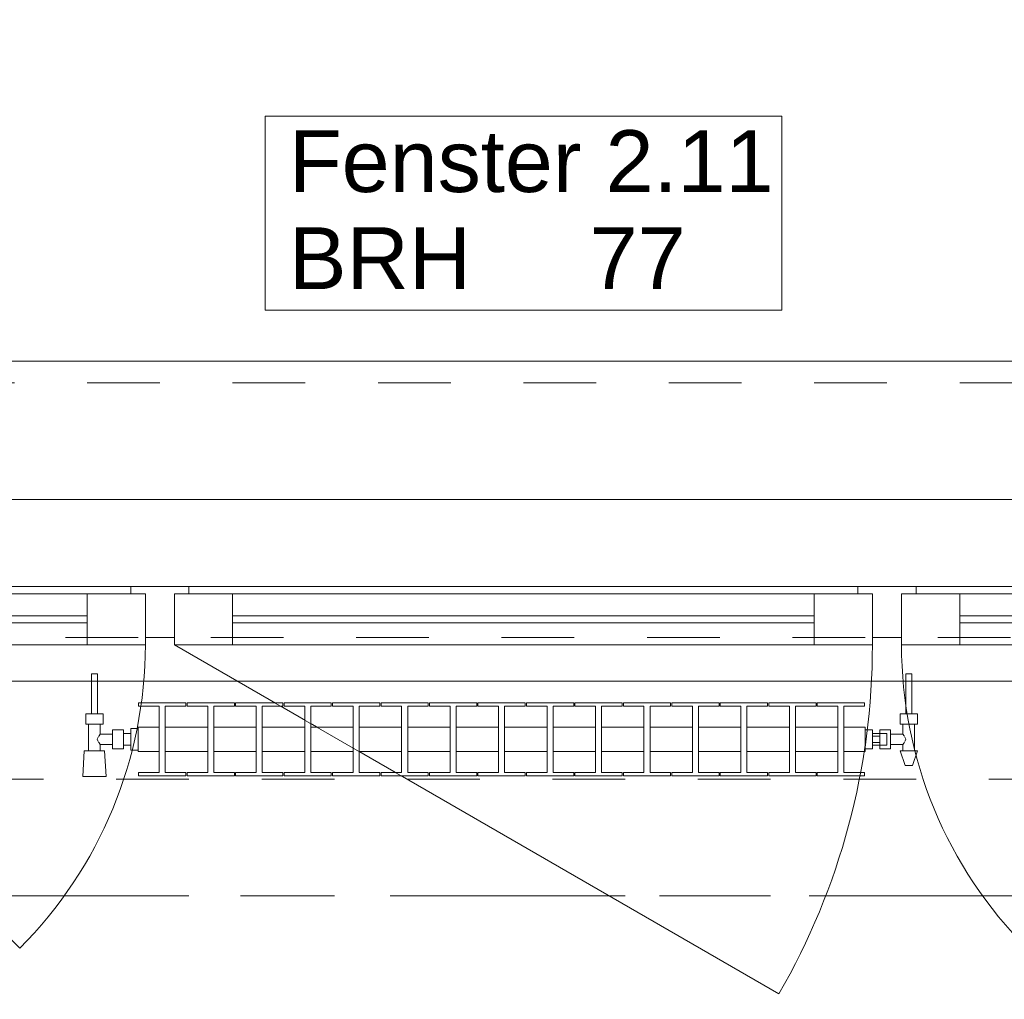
# Model space of a CAD drawing. Header units: metres. Extents: x -4 to 100, y -11 to 17.
# Tile 360 of 656: x 23.25 to 24.6, y 13.01 to 14.35. Entities that reach past the tile are written whole.
import ezdxf

# ---------------------------------------------------------------- set-up
doc = ezdxf.new("R2010")
doc.units = ezdxf.units.M
doc.header["$MEASUREMENT"] = 0
for name, pattern in [('Achse', [0.2, 0.1, -0.05, 0, -0.05]), ('Strichlinie doppelt', [0.546806, 0.264583, -0.105833, 0.070556, -0.105833]), ('Strichlinie eng', [0.115, 0.075, -0.04]), ('Untersicht', [0.1, 0.075, -0.025]), ('Wipeout_Contour', [1, 0, -1])]:
    doc.linetypes.add(name, pattern=pattern)
for name, color, linetype in [('152 - Bemaßung_ Beschriftung.Ausbau', 7, 'Continuous'), ('451 - Universal.Achsen Raster', 7, 'Continuous'), ('603 - Struktur.Bodenplatte_ Decke Roh', 7, 'Continuous'), ('604 - Struktur.Wand Aussen', 7, 'Continuous'), ('608 - Struktur.Träger', 7, 'Continuous'), ('650 - Abdeckung.Fußboden Aufbau', 7, 'Continuous'), ('801 - HKLSE.Heizung_ Klima_ Lüftung', 7, 'Continuous'), ('Neubau_653 - Abdeckung.TB Verkofferung', 7, 'Continuous')]:
    doc.layers.add(name, color=color, linetype=linetype)
doc.styles.add('ERSTELLTER_STIL_2', font='txt')
doc.dimstyles.new('ERSTELLTER_STIL__5', dxfattribs={"dimtxt": 0.1, "dimasz": 0.0532, "dimexe": 0.18, "dimexo": 0.0625, "dimgap": 0, "dimtad": 1, "dimtih": 1, "dimtoh": 1, "dimzin": 0, "dimdsep": 46, "dimtxsty": 'ERSTELLTER_STIL_2', "dimblk": 'ARROWHEAD_2', "dimblk1": 'ARROWHEAD_2', "dimblk2": 'ARROWHEAD_2', "dimcen": 0.09, "dimse1": 1, "dimse2": 1, "dimclrd": 7, "dimclre": 7, "dimclrt": 7, "dimazin": 0, "dimtfac": 1, "dimtdec": 4, "dimtmove": 0, "dimatfit": 3, "dimfxl": 1, "dimtolj": 1, "dimtzin": 0, "dimarcsym": 0})

# ---------------------------------------------------------------- blocks, each defined once
blk = doc.blocks.new('*D295')
at = {"layer": '152 - Bemaßung_ Beschriftung.Ausbau', "color": 7, "linetype": 'Continuous', "lineweight": 5}
for p, q in [((22.74, 14.8025), (22.74, 14.9075)), ((22.7602, 14.89), (22.7198, 14.82)), ((25.1602, 14.89), (25.1198, 14.82)), ((21.54, 14.855), (22.74, 14.855)), ((22.74, 14.855), (25.14, 14.855))]:
    blk.add_line(p, q, dxfattribs=at)
at = {"layer": '152 - Bemaßung_ Beschriftung.Ausbau', "color": 7, "lineweight": 5, "char_height": 0.1, "attachment_point": 7, "style": 'ERSTELLTER_STIL_2'}
for s, insert in [('\\A1;{\\pql;\\fArial|b0|i0|c0|p38;2,40}', (23.807, 14.875)), ('\\A1;{\\pql;\\fArial|b0|i0|c0|p38;2,01}', (23.807, 14.735))]:
    blk.add_mtext(s, dxfattribs=dict(at, insert=insert))
blk = doc.blocks.new('ARROWHEAD_2')
at = {"color": 0, "linetype": 'Continuous', "lineweight": 0}
for p, q in [((-0.378, -0.655), (0.378, 0.655)), ((0, 0), (-1, 0))]:
    blk.add_line(p, q, dxfattribs=at)
blk = doc.blocks.new('*D296')
at = {"layer": '152 - Bemaßung_ Beschriftung.Ausbau', "color": 7, "linetype": 'Continuous', "lineweight": 5}
for p, q in [((25.14, 14.8025), (25.14, 14.9075)), ((25.1602, 14.89), (25.1198, 14.82)), ((26.3602, 14.89), (26.3198, 14.82)), ((22.74, 14.855), (25.14, 14.855)), ((25.14, 14.855), (26.34, 14.855))]:
    blk.add_line(p, q, dxfattribs=at)
at = {"layer": '152 - Bemaßung_ Beschriftung.Ausbau', "color": 7, "lineweight": 5, "insert": (25.607, 14.875), "char_height": 0.1, "attachment_point": 7, "style": 'ERSTELLTER_STIL_2'}
blk.add_mtext('\\A1;{\\pql;\\fArial|b0|i0|c0|p38;1,20}', dxfattribs=at)
blk = doc.blocks.new('*D329')
at = {"layer": '152 - Bemaßung_ Beschriftung.Ausbau', "color": 7, "linetype": 'Continuous', "lineweight": 5}
for p, q in [((22.05, 15.3025), (22.05, 15.4075)), ((22.2, 15.3025), (22.2, 15.4075)), ((22.0702, 15.39), (22.0298, 15.32)), ((22.2202, 15.39), (22.1798, 15.32)), ((18.6, 15.355), (22.05, 15.355)), ((22.05, 15.355), (22.2, 15.355)), ((22.2, 15.355), (25.65, 15.355))]:
    blk.add_line(p, q, dxfattribs=at)
blk = doc.blocks.new('*D330')
at = {"layer": '152 - Bemaßung_ Beschriftung.Ausbau', "color": 7, "linetype": 'Continuous', "lineweight": 5}
for p, q in [((22.2202, 15.39), (22.1798, 15.32)), ((25.6702, 15.39), (25.6298, 15.32)), ((22.2, 15.355), (25.65, 15.355))]:
    blk.add_line(p, q, dxfattribs=at)
at = {"layer": '152 - Bemaßung_ Beschriftung.Ausbau', "color": 7, "lineweight": 5, "char_height": 0.1, "attachment_point": 7, "style": 'ERSTELLTER_STIL_2'}
for s, insert in [('\\A1;{\\pql;\\fArial|b0|i0|c0|p38;3,45}', (23.7161, 15.375)), ('\\A1;{\\pql;\\fArial|b0|i0|c0|p38;15}', (25.478, 15.375))]:
    blk.add_mtext(s, dxfattribs=dict(at, insert=insert))
blk = doc.blocks.new('*D331')
at = {"layer": '152 - Bemaßung_ Beschriftung.Ausbau', "color": 7, "linetype": 'Continuous', "lineweight": 5}
for p, q in [((25.65, 15.3025), (25.65, 15.4075)), ((25.6702, 15.39), (25.6298, 15.32)), ((25.8202, 15.39), (25.7798, 15.32)), ((22.2, 15.355), (25.65, 15.355)), ((25.65, 15.355), (25.8, 15.355))]:
    blk.add_line(p, q, dxfattribs=at)
blk = doc.blocks.new('*D367')
at = {"layer": '152 - Bemaßung_ Beschriftung.Ausbau', "color": 7, "linetype": 'Continuous', "lineweight": 5}
for p, q in [((22.28, 15.8025), (22.28, 15.9075)), ((22.3002, 15.89), (22.2598, 15.82)), ((25.6002, 15.89), (25.5598, 15.82)), ((21.98, 15.855), (22.28, 15.855)), ((22.28, 15.855), (25.58, 15.855))]:
    blk.add_line(p, q, dxfattribs=at)
at = {"layer": '152 - Bemaßung_ Beschriftung.Ausbau', "color": 7, "lineweight": 5, "insert": (23.797, 15.875), "char_height": 0.1, "attachment_point": 7, "style": 'ERSTELLTER_STIL_2'}
blk.add_mtext('\\A1;{\\pql;\\fArial|b0|i0|c0|p38;3,30}', dxfattribs=at)
blk = doc.blocks.new('*D368')
at = {"layer": '152 - Bemaßung_ Beschriftung.Ausbau', "color": 7, "linetype": 'Continuous', "lineweight": 5}
for p, q in [((25.58, 15.8025), (25.58, 15.9075)), ((25.6002, 15.89), (25.5598, 15.82)), ((25.9002, 15.89), (25.8598, 15.82)), ((22.28, 15.855), (25.58, 15.855)), ((25.58, 15.855), (25.88, 15.855))]:
    blk.add_line(p, q, dxfattribs=at)
at = {"layer": '152 - Bemaßung_ Beschriftung.Ausbau', "color": 7, "lineweight": 5, "insert": (25.6541, 15.875), "char_height": 0.1, "attachment_point": 7, "style": 'ERSTELLTER_STIL_2'}
blk.add_mtext('\\A1;{\\pql;\\fArial|b0|i0|c0|p38;30}', dxfattribs=at)

msp = doc.modelspace()

# ---------------------------------------------------------------- linework, layer by layer
at = {"layer": '451 - Universal.Achsen Raster', "color": 160, "linetype": 'Strichlinie doppelt', "lineweight": 9, "true_color": 0x3232ff}
msp.add_line((64.935, 13.15), (-3.175, 13.15), dxfattribs=at)
at = {"layer": '603 - Struktur.Bodenplatte_ Decke Roh', "color": 7, "linetype": 'Continuous', "lineweight": 18, "flags": 128}
msp.add_lwpolyline([(47.48, 13.695), (14.78, 13.695), (14.78, 13.455), (14.78, 13), (14.84, 13), (14.84, 8.585), (13.03, 8.585), (13.03, 8.725), (11.41, 8.725), (11.41, 13), (11.48, 13), (11.48, 13.455), (11.48, 13.695), (-0.015, 13.695)], dxfattribs=at)
at = {"layer": '604 - Struktur.Wand Aussen', "color": 7, "linetype": 'Continuous', "lineweight": 9}
for p, q in [((25.04, 13.885), (22.84, 13.885)), ((22.83, 13.495), (23.2472, 13.0778))]:
    msp.add_line(p, q, dxfattribs=at)
at = {"layer": '604 - Struktur.Wand Aussen', "color": 7, "linetype": 'Strichlinie eng', "lineweight": 9}
msp.add_line((25.04, 13.855), (22.84, 13.855), dxfattribs=at)
at = {"layer": '604 - Struktur.Wand Aussen', "color": 7, "linetype": 'Continuous', "lineweight": 13}
for p, q in [((22.85, 13.575), (23.4, 13.575)), ((23.4, 13.565), (23.4, 13.575)), ((23.4, 13.575), (23.44, 13.575)), ((23.44, 13.575), (23.48, 13.575)), ((23.48, 13.575), (24.4, 13.575)), ((23.48, 13.575), (23.48, 13.565)), ((24.4, 13.565), (24.4, 13.575)), ((24.4, 13.575), (24.44, 13.575)), ((24.44, 13.575), (24.48, 13.575)), ((24.48, 13.575), (25.03, 13.575)), ((24.48, 13.575), (24.48, 13.565)), ((22.91, 13.565), (23.34, 13.565)), ((23.34, 13.495), (23.34, 13.565)), ((23.34, 13.565), (23.42, 13.565)), ((23.42, 13.565), (23.4, 13.565)), ((23.42, 13.505), (23.42, 13.565)), ((23.42, 13.565), (23.42, 13.495)), ((23.48, 13.565), (23.46, 13.565)), ((23.46, 13.565), (23.46, 13.505)), ((23.46, 13.495), (23.46, 13.565)), ((23.46, 13.565), (23.54, 13.565)), ((23.54, 13.565), (24.34, 13.565)), ((23.54, 13.565), (23.54, 13.495)), ((24.34, 13.495), (24.34, 13.565)), ((24.34, 13.565), (24.42, 13.565)), ((24.42, 13.565), (24.4, 13.565)), ((24.42, 13.505), (24.42, 13.565)), ((24.42, 13.565), (24.42, 13.495)), ((24.48, 13.565), (24.46, 13.565)), ((24.46, 13.565), (24.46, 13.505)), ((24.46, 13.495), (24.46, 13.565)), ((24.46, 13.565), (24.54, 13.565)), ((24.54, 13.565), (24.97, 13.565)), ((24.54, 13.565), (24.54, 13.495)), ((22.91, 13.535), (23.34, 13.535)), ((23.54, 13.535), (24.34, 13.535)), ((24.54, 13.535), (24.97, 13.535)), ((23.34, 13.525), (22.91, 13.525)), ((24.34, 13.525), (23.54, 13.525)), ((24.97, 13.525), (24.54, 13.525)), ((23.44, 13.505), (23.42, 13.505)), ((23.46, 13.505), (23.44, 13.505)), ((24.44, 13.505), (24.42, 13.505)), ((24.46, 13.505), (24.44, 13.505)), ((23.34, 13.495), (22.91, 13.495)), ((23.42, 13.495), (23.34, 13.495)), ((23.54, 13.495), (23.46, 13.495)), ((24.34, 13.495), (23.54, 13.495)), ((24.42, 13.495), (24.34, 13.495)), ((24.54, 13.495), (24.46, 13.495)), ((24.97, 13.495), (24.54, 13.495))]:
    msp.add_line(p, q, dxfattribs=at)
at = {"layer": '604 - Struktur.Wand Aussen', "color": 7, "linetype": 'Continuous', "lineweight": 9, "flags": 128}
msp.add_lwpolyline([(23.5848, 13.955), (24.2952, 13.955), (24.2952, 14.0886), (24.2952, 14.2221), (23.5848, 14.2221), (23.5848, 14.0886)], close=True, dxfattribs=at)
at = {"layer": '608 - Struktur.Träger', "color": 7, "linetype": 'Achse', "lineweight": 9}
msp.add_line((14.78, 13.15), (47.48, 13.15), dxfattribs=at)
at = {"layer": '650 - Abdeckung.Fußboden Aufbau', "color": 7, "linetype": 'Continuous', "lineweight": 13, "flags": 128}
msp.add_lwpolyline([(25.57, 8.24), (25.57, 8.51), (25.65, 8.51), (25.65, 12.99), (25.57, 12.99), (25.57, 13.445), (22.29, 13.445), (22.29, 12.99), (22.2, 12.99)], dxfattribs=at)
at = {"layer": 'Neubau_653 - Abdeckung.TB Verkofferung', "color": 1, "linetype": 'Untersicht', "lineweight": 9}
msp.add_line((15.11, 13.505), (47.13, 13.505), dxfattribs=at)

# ---------------------------------------------------------------- texts
at = {"layer": '604 - Struktur.Wand Aussen', "color": 7, "lineweight": 9, "char_height": 0.085, "style": 'ERSTELLTER_STIL_2'}
for s, insert, attachment_point in [('\\A1;{\\pql;\\pt0;\\fArial|b0|i0|c0|p38;Fenster 2.11}', (23.6175, 14.1164), 7), ('\\A1;{\\pql;\\pt0;\\fArial|b0|i0|c0|p38;}', (24.1599, 14.0886), 1), ('\\A1;{\\pql;\\pt0,0.05;\\fArial|b0|i0|c0|p38;77\\fArial|b0|i0|c0|p38;\\A1{\\H.66x;\\S^  ;}\\fArial|b0|i0|c0|p38;\\fArial|b0|i0|c0|p38;\\A1{\\H.66x;\\S^  ;}}', (24.0309, 14.0691), 1), ('\\A1;{\\pql;\\pt0;\\fArial|b0|i0|c0|p38;BRH}', (23.6175, 14.0691), 1)]:
    msp.add_mtext(s, dxfattribs=dict(at, insert=insert, attachment_point=attachment_point))

# ---------------------------------------------------------------- dimensions: what is measured, and where the dimension line sits
at = {"layer": '152 - Bemaßung_ Beschriftung.Ausbau', "color": 7, "linetype": 'Continuous', "lineweight": 5}
for base, p1, p2, picture, middle in [((25.14, 14.855), (22.74, 13.575), (25.14, 13.575), '*D295', (23.9369, 14.925)), ((26.34, 14.855), (25.14, 13.575), (26.34, 13.575), '*D296', (25.7369, 14.925))]:
    dim = msp.add_linear_dim(base=base, p1=p1, p2=p2, angle=0, dimstyle='ERSTELLTER_STIL__5', dxfattribs=at)
    dim.commit()
    dim.dimension.update_dxf_attribs({"geometry": picture, "text_midpoint": middle, "dimtype": 160})

# ---------------------------------------------------------------- next in the draw order: wipeouts: each hides what was drawn before it
at = {"color": 254, "linetype": 'Wipeout_Contour', "lineweight": 0, "ltscale": 6684.291493}
msp.add_wipeout([(23.41, 13.3817), (23.41, 13.3483), (23.4392, 13.3483), (23.4392, 13.3192), (23.4108, 13.3192), (23.4108, 13.315), (23.4758, 13.315), (23.4758, 13.3192), (23.4475, 13.3192), (23.4475, 13.3483), (23.5058, 13.3483), (23.5058, 13.3192), (23.4775, 13.3192), (23.4775, 13.315), (23.5425, 13.315), (23.5425, 13.3192), (23.5142, 13.3192), (23.5142, 13.3483), (23.5725, 13.3483), (23.5725, 13.3192), (23.5442, 13.3192), (23.5442, 13.315), (23.6092, 13.315), (23.6092, 13.3192), (23.5808, 13.3192), (23.5808, 13.3483), (23.6392, 13.3483), (23.6392, 13.3192), (23.6108, 13.3192), (23.6108, 13.315), (23.6758, 13.315), (23.6758, 13.3192), (23.6475, 13.3192), (23.6475, 13.3483), (23.7058, 13.3483), (23.7058, 13.3192), (23.6775, 13.3192), (23.6775, 13.315), (23.7425, 13.315), (23.7425, 13.3192), (23.7142, 13.3192), (23.7142, 13.3483), (23.7725, 13.3483), (23.7725, 13.3192), (23.7442, 13.3192), (23.7442, 13.315), (23.8092, 13.315), (23.8092, 13.3192), (23.7808, 13.3192), (23.7808, 13.3483), (23.8392, 13.3483), (23.8392, 13.3192), (23.8108, 13.3192), (23.8108, 13.315), (23.8758, 13.315), (23.8758, 13.3192), (23.8475, 13.3192), (23.8475, 13.3483), (23.9058, 13.3483), (23.9058, 13.3192), (23.8775, 13.3192), (23.8775, 13.315), (23.9425, 13.315), (23.9425, 13.3192), (23.9142, 13.3192), (23.9142, 13.3483), (23.9725, 13.3483), (23.9725, 13.3192), (23.9442, 13.3192), (23.9442, 13.315), (24.0092, 13.315), (24.0092, 13.3192), (23.9808, 13.3192), (23.9808, 13.3483), (24.0392, 13.3483), (24.0392, 13.3192), (24.0108, 13.3192), (24.0108, 13.315), (24.0758, 13.315), (24.0758, 13.3192), (24.0475, 13.3192), (24.0475, 13.3483), (24.1058, 13.3483), (24.1058, 13.3192), (24.0775, 13.3192), (24.0775, 13.315), (24.1425, 13.315), (24.1425, 13.3192), (24.1142, 13.3192), (24.1142, 13.3483), (24.1725, 13.3483), (24.1725, 13.3192), (24.1442, 13.3192), (24.1442, 13.315), (24.2092, 13.315), (24.2092, 13.3192), (24.1808, 13.3192), (24.1808, 13.3483), (24.2392, 13.3483), (24.2392, 13.3192), (24.2108, 13.3192), (24.2108, 13.315), (24.2758, 13.315), (24.2758, 13.3192), (24.2475, 13.3192), (24.2475, 13.3483), (24.3058, 13.3483), (24.3058, 13.3192), (24.2775, 13.3192), (24.2775, 13.315), (24.3425, 13.315), (24.3425, 13.3192), (24.3142, 13.3192), (24.3142, 13.3483), (24.3725, 13.3483), (24.3725, 13.3192), (24.3442, 13.3192), (24.3442, 13.315), (24.4092, 13.315), (24.4092, 13.3192), (24.3808, 13.3192), (24.3808, 13.3483), (24.41, 13.3483), (24.41, 13.3817), (24.3808, 13.3817), (24.3808, 13.4108), (24.4092, 13.4108), (24.4092, 13.415), (24.3442, 13.415), (24.3442, 13.4108), (24.3725, 13.4108), (24.3725, 13.3817), (24.3142, 13.3817), (24.3142, 13.4108), (24.3425, 13.4108), (24.3425, 13.415), (24.2775, 13.415), (24.2775, 13.4108), (24.3058, 13.4108), (24.3058, 13.3817), (24.2475, 13.3817), (24.2475, 13.4108), (24.2758, 13.4108), (24.2758, 13.415), (24.2108, 13.415), (24.2108, 13.4108), (24.2392, 13.4108), (24.2392, 13.3817), (24.1808, 13.3817), (24.1808, 13.4108), (24.2092, 13.4108), (24.2092, 13.415), (24.1442, 13.415), (24.1442, 13.4108), (24.1725, 13.4108), (24.1725, 13.3817), (24.1142, 13.3817), (24.1142, 13.4108), (24.1425, 13.4108), (24.1425, 13.415), (24.0775, 13.415), (24.0775, 13.4108), (24.1058, 13.4108), (24.1058, 13.3817), (24.0475, 13.3817), (24.0475, 13.4108), (24.0758, 13.4108), (24.0758, 13.415), (24.0108, 13.415), (24.0108, 13.4108), (24.0392, 13.4108), (24.0392, 13.3817), (23.9808, 13.3817), (23.9808, 13.4108), (24.0092, 13.4108), (24.0092, 13.415), (23.9442, 13.415), (23.9442, 13.4108), (23.9725, 13.4108), (23.9725, 13.3817), (23.9142, 13.3817), (23.9142, 13.4108), (23.9425, 13.4108), (23.9425, 13.415), (23.8775, 13.415), (23.8775, 13.4108), (23.9058, 13.4108), (23.9058, 13.3817), (23.8475, 13.3817), (23.8475, 13.4108), (23.8758, 13.4108), (23.8758, 13.415), (23.8108, 13.415), (23.8108, 13.4108), (23.8392, 13.4108), (23.8392, 13.3817), (23.7808, 13.3817), (23.7808, 13.4108), (23.8092, 13.4108), (23.8092, 13.415), (23.7442, 13.415), (23.7442, 13.4108), (23.7725, 13.4108), (23.7725, 13.3817), (23.7142, 13.3817), (23.7142, 13.4108), (23.7425, 13.4108), (23.7425, 13.415), (23.6775, 13.415), (23.6775, 13.4108), (23.7058, 13.4108), (23.7058, 13.3817), (23.6475, 13.3817), (23.6475, 13.4108), (23.6758, 13.4108), (23.6758, 13.415), (23.6108, 13.415), (23.6108, 13.4108), (23.6392, 13.4108), (23.6392, 13.3817), (23.5808, 13.3817), (23.5808, 13.4108), (23.6092, 13.4108), (23.6092, 13.415), (23.5442, 13.415), (23.5442, 13.4108), (23.5725, 13.4108), (23.5725, 13.3817), (23.5142, 13.3817), (23.5142, 13.4108), (23.5425, 13.4108), (23.5425, 13.415), (23.4775, 13.415), (23.4775, 13.4108), (23.5058, 13.4108), (23.5058, 13.3817), (23.4475, 13.3817), (23.4475, 13.4108), (23.4758, 13.4108), (23.4758, 13.415), (23.4108, 13.415), (23.4108, 13.4108), (23.4392, 13.4108), (23.4392, 13.3817)], dxfattribs=at).dxf.layer = '801 - HKLSE.Heizung_ Klima_ Lüftung'

# ---------------------------------------------------------------- next in the draw order: linework, layer by layer
at = {"layer": '604 - Struktur.Wand Aussen', "color": 7, "linetype": 'Continuous', "lineweight": 9}
msp.add_line((23.46, 13.495), (24.2914, 13.015), dxfattribs=at)
at = {"layer": '801 - HKLSE.Heizung_ Klima_ Lüftung', "color": 7, "linetype": 'Continuous', "lineweight": 5}
for p, q in [((23.4392, 13.4108), (23.4392, 13.3192)), ((23.4475, 13.3192), (23.4475, 13.4108)), ((23.4475, 13.4108), (23.4758, 13.4108)), ((23.4758, 13.4108), (23.4758, 13.415)), ((23.4775, 13.415), (23.4775, 13.4108)), ((23.5425, 13.415), (23.4775, 13.415)), ((23.4775, 13.415), (23.4775, 13.4108)), ((23.4775, 13.4108), (23.5058, 13.4108)), ((23.5058, 13.4108), (23.5058, 13.3192)), ((23.5142, 13.3192), (23.5142, 13.4108)), ((23.5142, 13.4108), (23.5425, 13.4108)), ((23.5425, 13.4108), (23.5425, 13.415)), ((23.5425, 13.4108), (23.5425, 13.415)), ((23.6092, 13.415), (23.5442, 13.415)), ((23.5442, 13.415), (23.5442, 13.4108)), ((23.5442, 13.4108), (23.5725, 13.4108)), ((23.5725, 13.4108), (23.5725, 13.3192)), ((23.5808, 13.3192), (23.5808, 13.4108)), ((23.5808, 13.4108), (23.6092, 13.4108)), ((23.6092, 13.4108), (23.6092, 13.415)), ((23.6092, 13.4108), (23.6092, 13.415)), ((23.6758, 13.415), (23.6108, 13.415)), ((23.6108, 13.415), (23.6108, 13.4108)), ((23.6108, 13.4108), (23.6392, 13.4108)), ((23.6392, 13.4108), (23.6392, 13.3192)), ((23.6475, 13.3192), (23.6475, 13.4108)), ((23.6475, 13.4108), (23.6758, 13.4108)), ((23.6758, 13.4108), (23.6758, 13.415)), ((23.6775, 13.415), (23.6775, 13.4108)), ((23.7425, 13.415), (23.6775, 13.415)), ((23.6775, 13.415), (23.6775, 13.4108)), ((23.6775, 13.4108), (23.7058, 13.4108)), ((23.7058, 13.4108), (23.7058, 13.3192)), ((23.7142, 13.3192), (23.7142, 13.4108)), ((23.7142, 13.4108), (23.7425, 13.4108)), ((23.7425, 13.4108), (23.7425, 13.415)), ((23.7425, 13.4108), (23.7425, 13.415)), ((23.8092, 13.415), (23.7442, 13.415)), ((23.7442, 13.415), (23.7442, 13.4108)), ((23.7442, 13.4108), (23.7725, 13.4108)), ((23.7725, 13.4108), (23.7725, 13.3192)), ((23.7808, 13.3192), (23.7808, 13.4108)), ((23.7808, 13.4108), (23.8092, 13.4108)), ((23.8092, 13.4108), (23.8092, 13.415)), ((23.8108, 13.415), (23.8108, 13.4108)), ((23.8758, 13.415), (23.8108, 13.415)), ((23.8108, 13.415), (23.8108, 13.4108)), ((23.8108, 13.4108), (23.8392, 13.4108)), ((23.8392, 13.4108), (23.8392, 13.3192)), ((23.8475, 13.3192), (23.8475, 13.4108)), ((23.8475, 13.4108), (23.8758, 13.4108)), ((23.8758, 13.4108), (23.8758, 13.415)), ((23.9425, 13.415), (23.8775, 13.415)), ((23.8775, 13.415), (23.8775, 13.4108)), ((23.8775, 13.4108), (23.9058, 13.4108)), ((23.9058, 13.4108), (23.9058, 13.3192)), ((23.9142, 13.3192), (23.9142, 13.4108)), ((23.9142, 13.4108), (23.9425, 13.4108)), ((23.9425, 13.4108), (23.9425, 13.415)), ((23.9425, 13.4108), (23.9425, 13.415)), ((24.0092, 13.415), (23.9442, 13.415)), ((23.9442, 13.415), (23.9442, 13.4108)), ((23.9442, 13.4108), (23.9725, 13.4108)), ((23.9725, 13.4108), (23.9725, 13.3192)), ((23.9808, 13.3192), (23.9808, 13.4108)), ((23.9808, 13.4108), (24.0092, 13.4108)), ((24.0092, 13.4108), (24.0092, 13.415)), ((24.0092, 13.4108), (24.0092, 13.415)), ((24.0108, 13.415), (24.0108, 13.4108)), ((24.0758, 13.415), (24.0108, 13.415)), ((24.0108, 13.415), (24.0108, 13.4108)), ((24.0108, 13.4108), (24.0392, 13.4108)), ((24.0392, 13.4108), (24.0392, 13.3192)), ((24.0475, 13.3192), (24.0475, 13.4108)), ((24.0475, 13.4108), (24.0758, 13.4108)), ((24.0758, 13.4108), (24.0758, 13.415)), ((24.1425, 13.415), (24.0775, 13.415)), ((24.0775, 13.415), (24.0775, 13.4108)), ((24.0775, 13.4108), (24.1058, 13.4108)), ((24.1058, 13.4108), (24.1058, 13.3192)), ((24.1142, 13.3192), (24.1142, 13.4108)), ((24.1142, 13.4108), (24.1425, 13.4108)), ((24.1425, 13.4108), (24.1425, 13.415)), ((24.2092, 13.415), (24.1442, 13.415)), ((24.1442, 13.415), (24.1442, 13.4108)), ((24.1442, 13.4108), (24.1725, 13.4108)), ((24.1725, 13.4108), (24.1725, 13.3192)), ((24.1808, 13.3192), (24.1808, 13.4108)), ((24.1808, 13.4108), (24.2092, 13.4108)), ((24.2092, 13.4108), (24.2092, 13.415)), ((24.2092, 13.4108), (24.2092, 13.415)), ((24.2108, 13.415), (24.2108, 13.4108)), ((24.2758, 13.415), (24.2108, 13.415)), ((24.2108, 13.415), (24.2108, 13.4108)), ((24.2108, 13.4108), (24.2392, 13.4108)), ((24.2392, 13.4108), (24.2392, 13.3192)), ((24.2475, 13.3192), (24.2475, 13.4108)), ((24.2475, 13.4108), (24.2758, 13.4108)), ((24.2758, 13.4108), (24.2758, 13.415)), ((24.2775, 13.415), (24.2775, 13.4108)), ((24.3425, 13.415), (24.2775, 13.415)), ((24.2775, 13.415), (24.2775, 13.4108)), ((24.2775, 13.4108), (24.3058, 13.4108)), ((24.3058, 13.4108), (24.3058, 13.3192)), ((24.3142, 13.3192), (24.3142, 13.4108)), ((24.3142, 13.4108), (24.3425, 13.4108)), ((24.3425, 13.4108), (24.3425, 13.415)), ((24.3425, 13.4108), (24.3425, 13.415)), ((24.3442, 13.415), (24.3442, 13.4108)), ((24.3442, 13.415), (24.3442, 13.4108)), ((24.3442, 13.4108), (24.3725, 13.4108)), ((24.3725, 13.4108), (24.3725, 13.3192)), ((24.3808, 13.3192), (24.3808, 13.4108)), ((23.4475, 13.3817), (23.5058, 13.3817)), ((23.5142, 13.3817), (23.5725, 13.3817)), ((23.5808, 13.3817), (23.6392, 13.3817)), ((23.6475, 13.3817), (23.7058, 13.3817)), ((23.7142, 13.3817), (23.7725, 13.3817)), ((23.7808, 13.3817), (23.8392, 13.3817)), ((23.8475, 13.3817), (23.9058, 13.3817)), ((23.9142, 13.3817), (23.9725, 13.3817)), ((23.9808, 13.3817), (24.0392, 13.3817)), ((24.0475, 13.3817), (24.1058, 13.3817)), ((24.1142, 13.3817), (24.1725, 13.3817)), ((24.1808, 13.3817), (24.2392, 13.3817)), ((24.2475, 13.3817), (24.3058, 13.3817)), ((24.3142, 13.3817), (24.3725, 13.3817)), ((23.4475, 13.3483), (23.5058, 13.3483)), ((23.5142, 13.3483), (23.5725, 13.3483)), ((23.5808, 13.3483), (23.6392, 13.3483)), ((23.6475, 13.3483), (23.7058, 13.3483)), ((23.7142, 13.3483), (23.7725, 13.3483)), ((23.7808, 13.3483), (23.8392, 13.3483)), ((23.8475, 13.3483), (23.9058, 13.3483)), ((23.9142, 13.3483), (23.9725, 13.3483)), ((23.9808, 13.3483), (24.0392, 13.3483)), ((24.0475, 13.3483), (24.1058, 13.3483)), ((24.1142, 13.3483), (24.1725, 13.3483)), ((24.1808, 13.3483), (24.2392, 13.3483)), ((24.2475, 13.3483), (24.3058, 13.3483)), ((24.3142, 13.3483), (24.3725, 13.3483)), ((23.4758, 13.3192), (23.4475, 13.3192)), ((23.4758, 13.315), (23.4758, 13.3192)), ((23.4775, 13.3192), (23.4775, 13.315)), ((23.5058, 13.3192), (23.4775, 13.3192)), ((23.4775, 13.3192), (23.4775, 13.315)), ((23.4775, 13.315), (23.5425, 13.315)), ((23.4775, 13.315), (23.5425, 13.315)), ((23.5425, 13.3192), (23.5142, 13.3192)), ((23.5425, 13.315), (23.5425, 13.3192)), ((23.5425, 13.315), (23.5425, 13.3192)), ((23.5725, 13.3192), (23.5442, 13.3192)), ((23.5442, 13.3192), (23.5442, 13.315)), ((23.5442, 13.315), (23.6092, 13.315)), ((23.5442, 13.315), (23.6092, 13.315)), ((23.6092, 13.3192), (23.5808, 13.3192)), ((23.6092, 13.315), (23.6092, 13.3192)), ((23.6092, 13.315), (23.6092, 13.3192)), ((23.6392, 13.3192), (23.6108, 13.3192)), ((23.6108, 13.3192), (23.6108, 13.315)), ((23.6108, 13.315), (23.6758, 13.315)), ((23.6108, 13.315), (23.6758, 13.315)), ((23.6758, 13.3192), (23.6475, 13.3192)), ((23.6758, 13.315), (23.6758, 13.3192)), ((23.6775, 13.3192), (23.6775, 13.315)), ((23.7058, 13.3192), (23.6775, 13.3192)), ((23.6775, 13.3192), (23.6775, 13.315)), ((23.6775, 13.315), (23.7425, 13.315)), ((23.6775, 13.315), (23.7425, 13.315)), ((23.7425, 13.3192), (23.7142, 13.3192)), ((23.7425, 13.315), (23.7425, 13.3192)), ((23.7425, 13.315), (23.7425, 13.3192)), ((23.7725, 13.3192), (23.7442, 13.3192)), ((23.7442, 13.3192), (23.7442, 13.315)), ((23.7442, 13.315), (23.8092, 13.315)), ((23.7442, 13.315), (23.8092, 13.315)), ((23.8092, 13.3192), (23.7808, 13.3192)), ((23.8092, 13.315), (23.8092, 13.3192)), ((23.8108, 13.3192), (23.8108, 13.315)), ((23.8392, 13.3192), (23.8108, 13.3192)), ((23.8108, 13.3192), (23.8108, 13.315)), ((23.8108, 13.315), (23.8758, 13.315)), ((23.8108, 13.315), (23.8758, 13.315)), ((23.8758, 13.3192), (23.8475, 13.3192)), ((23.8758, 13.315), (23.8758, 13.3192)), ((23.9058, 13.3192), (23.8775, 13.3192)), ((23.8775, 13.3192), (23.8775, 13.315)), ((23.8775, 13.315), (23.9425, 13.315)), ((23.8775, 13.315), (23.9425, 13.315)), ((23.9425, 13.3192), (23.9142, 13.3192)), ((23.9425, 13.315), (23.9425, 13.3192)), ((23.9425, 13.315), (23.9425, 13.3192)), ((23.9725, 13.3192), (23.9442, 13.3192)), ((23.9442, 13.3192), (23.9442, 13.315)), ((23.9442, 13.315), (24.0092, 13.315)), ((23.9442, 13.315), (24.0092, 13.315)), ((24.0092, 13.3192), (23.9808, 13.3192)), ((24.0092, 13.315), (24.0092, 13.3192)), ((24.0092, 13.315), (24.0092, 13.3192)), ((24.0108, 13.3192), (24.0108, 13.315)), ((24.0392, 13.3192), (24.0108, 13.3192)), ((24.0108, 13.3192), (24.0108, 13.315)), ((24.0108, 13.315), (24.0758, 13.315)), ((24.0108, 13.315), (24.0758, 13.315)), ((24.0758, 13.3192), (24.0475, 13.3192)), ((24.0758, 13.315), (24.0758, 13.3192)), ((24.1058, 13.3192), (24.0775, 13.3192)), ((24.0775, 13.3192), (24.0775, 13.315)), ((24.0775, 13.315), (24.1425, 13.315)), ((24.0775, 13.315), (24.1425, 13.315)), ((24.1425, 13.3192), (24.1142, 13.3192)), ((24.1425, 13.315), (24.1425, 13.3192)), ((24.1725, 13.3192), (24.1442, 13.3192)), ((24.1442, 13.3192), (24.1442, 13.315)), ((24.1442, 13.315), (24.2092, 13.315)), ((24.1442, 13.315), (24.2092, 13.315)), ((24.2092, 13.3192), (24.1808, 13.3192)), ((24.2092, 13.315), (24.2092, 13.3192)), ((24.2092, 13.315), (24.2092, 13.3192)), ((24.2108, 13.3192), (24.2108, 13.315)), ((24.2392, 13.3192), (24.2108, 13.3192)), ((24.2108, 13.3192), (24.2108, 13.315)), ((24.2108, 13.315), (24.2758, 13.315)), ((24.2108, 13.315), (24.2758, 13.315)), ((24.2758, 13.3192), (24.2475, 13.3192)), ((24.2758, 13.315), (24.2758, 13.3192)), ((24.2775, 13.3192), (24.2775, 13.315)), ((24.3058, 13.3192), (24.2775, 13.3192)), ((24.2775, 13.3192), (24.2775, 13.315)), ((24.2775, 13.315), (24.3425, 13.315)), ((24.2775, 13.315), (24.3425, 13.315)), ((24.3425, 13.3192), (24.3142, 13.3192)), ((24.3425, 13.315), (24.3425, 13.3192)), ((24.3425, 13.315), (24.3425, 13.3192)), ((24.3442, 13.3192), (24.3442, 13.315)), ((24.3725, 13.3192), (24.3442, 13.3192)), ((24.3442, 13.3192), (24.3442, 13.315)), ((24.3442, 13.315), (24.4092, 13.315)), ((24.3442, 13.315), (24.4092, 13.315)), ((24.4092, 13.3192), (24.3808, 13.3192)), ((24.4092, 13.315), (24.4092, 13.3192))]:
    msp.add_line(p, q, dxfattribs=at)

# ---------------------------------------------------------------- next in the draw order: wipeouts: each hides what was drawn before it
at = {"color": 254, "linetype": 'Wipeout_Contour', "lineweight": 0, "ltscale": 861.483686}
msp.add_wipeout([(23.41, 13.3503), (23.41, 13.3797), (23.4, 13.3797), (23.4, 13.373), (23.39, 13.373), (23.39, 13.378), (23.375, 13.378), (23.375, 13.372), (23.358, 13.372), (23.358, 13.386), (23.362, 13.386), (23.362, 13.4), (23.354, 13.4), (23.354, 13.455), (23.346, 13.455), (23.346, 13.4), (23.338, 13.4), (23.338, 13.386), (23.342, 13.386), (23.342, 13.349), (23.336, 13.349), (23.334, 13.314), (23.366, 13.314), (23.364, 13.349), (23.358, 13.349), (23.358, 13.358), (23.375, 13.358), (23.375, 13.352), (23.39, 13.352), (23.39, 13.357), (23.4, 13.357), (23.4, 13.3503)], dxfattribs=at).dxf.layer = '801 - HKLSE.Heizung_ Klima_ Lüftung'
at = {"color": 254, "linetype": 'Wipeout_Contour', "lineweight": 0, "ltscale": 887.514405}
msp.add_wipeout([(24.41, 13.352), (24.42, 13.352), (24.42, 13.357), (24.43, 13.357), (24.43, 13.352), (24.445, 13.352), (24.445, 13.358), (24.462, 13.358), (24.462, 13.349), (24.458, 13.349), (24.465, 13.329), (24.475, 13.329), (24.482, 13.349), (24.478, 13.349), (24.478, 13.386), (24.482, 13.386), (24.482, 13.4), (24.474, 13.4), (24.474, 13.455), (24.466, 13.455), (24.466, 13.4), (24.458, 13.4), (24.458, 13.386), (24.462, 13.386), (24.462, 13.372), (24.445, 13.372), (24.445, 13.378), (24.43, 13.378), (24.43, 13.373), (24.42, 13.373), (24.42, 13.378), (24.41, 13.378)], dxfattribs=at).dxf.layer = '801 - HKLSE.Heizung_ Klima_ Lüftung'

# ---------------------------------------------------------------- next in the draw order: linework, layer by layer
at = {"layer": '604 - Struktur.Wand Aussen', "color": 7, "linetype": 'Continuous', "lineweight": 9}
msp.add_line((25.13, 13.445), (22.75, 13.445), dxfattribs=at)
at = {"layer": '604 - Struktur.Wand Aussen', "color": 7, "linetype": 'Strichlinie eng', "lineweight": 9}
msp.add_line((25.13, 13.445), (22.75, 13.445), dxfattribs=at)
at = {"layer": '604 - Struktur.Wand Aussen', "color": 7, "linetype": 'Continuous', "lineweight": 9}
for centre, radius, start, end in [((22.83, 13.495), 0.59, 315, 0), ((23.46, 13.495), 0.96, 330, 0), ((25.05, 13.495), 0.59, 180, 225)]:
    msp.add_arc(centre, radius, start, end, dxfattribs=at)
at = {"layer": '608 - Struktur.Träger', "color": 7, "linetype": 'Untersicht', "lineweight": 13}
msp.add_line((14.78, 13.31), (47.48, 13.31), dxfattribs=at)
at = {"layer": '801 - HKLSE.Heizung_ Klima_ Lüftung', "color": 7, "linetype": 'Continuous', "lineweight": 5}
for p, q in [((23.3472, 13.455), (23.346, 13.455)), ((23.346, 13.455), (23.346, 13.4)), ((23.35, 13.455), (23.3472, 13.455)), ((23.3528, 13.455), (23.35, 13.455)), ((23.354, 13.455), (23.3528, 13.455)), ((23.354, 13.455), (23.354, 13.4)), ((24.466, 13.455), (24.4672, 13.455)), ((24.466, 13.455), (24.466, 13.4)), ((24.4672, 13.455), (24.47, 13.455)), ((24.47, 13.455), (24.4728, 13.455)), ((24.4728, 13.455), (24.474, 13.455)), ((24.474, 13.455), (24.474, 13.4)), ((23.4108, 13.415), (23.4108, 13.4108)), ((23.4758, 13.415), (23.4108, 13.415)), ((23.4108, 13.415), (23.4108, 13.4108)), ((23.4108, 13.4108), (23.4392, 13.4108)), ((24.4092, 13.415), (24.3442, 13.415)), ((24.3808, 13.4108), (24.4092, 13.4108)), ((24.4092, 13.4108), (24.4092, 13.415)), ((23.344, 13.4), (23.338, 13.4)), ((23.338, 13.4), (23.338, 13.386)), ((23.356, 13.4), (23.344, 13.4)), ((23.3472, 13.4), (23.346, 13.4)), ((23.35, 13.4), (23.3472, 13.4)), ((23.3528, 13.4), (23.35, 13.4)), ((23.354, 13.4), (23.3528, 13.4)), ((23.362, 13.4), (23.356, 13.4)), ((23.362, 13.4), (23.362, 13.386)), ((24.458, 13.4), (24.464, 13.4)), ((24.458, 13.4), (24.458, 13.386)), ((24.464, 13.4), (24.476, 13.4)), ((24.466, 13.4), (24.4672, 13.4)), ((24.4672, 13.4), (24.47, 13.4)), ((24.47, 13.4), (24.4728, 13.4)), ((24.4728, 13.4), (24.474, 13.4)), ((24.476, 13.4), (24.482, 13.4)), ((24.482, 13.4), (24.482, 13.386)), ((23.344, 13.386), (23.338, 13.386)), ((23.342, 13.386), (23.342, 13.349)), ((23.356, 13.386), (23.344, 13.386)), ((23.362, 13.386), (23.356, 13.386)), ((23.358, 13.386), (23.358, 13.372)), ((23.4, 13.3797), (23.4, 13.365)), ((23.4, 13.3797), (23.41, 13.3797)), ((23.4, 13.3797), (23.4, 13.365)), ((23.4, 13.3797), (23.41, 13.3797)), ((23.41, 13.3817), (23.41, 13.3768)), ((23.41, 13.3817), (23.4392, 13.3817)), ((24.3808, 13.3817), (24.41, 13.3817)), ((24.41, 13.3817), (24.41, 13.3768)), ((24.458, 13.386), (24.464, 13.386)), ((24.462, 13.386), (24.462, 13.372)), ((24.464, 13.386), (24.476, 13.386)), ((24.476, 13.386), (24.482, 13.386)), ((24.478, 13.386), (24.478, 13.349)), ((23.3553, 13.3679), (23.3539, 13.365)), ((23.3563, 13.3699), (23.3558, 13.3689)), ((23.358, 13.372), (23.3563, 13.3699)), ((23.358, 13.372), (23.375, 13.372)), ((23.375, 13.378), (23.375, 13.3715)), ((23.375, 13.378), (23.39, 13.378)), ((23.375, 13.3715), (23.375, 13.3585)), ((23.39, 13.378), (23.39, 13.3715)), ((23.39, 13.373), (23.4, 13.373)), ((23.39, 13.3715), (23.39, 13.3585)), ((23.4, 13.373), (23.4, 13.3707)), ((23.4, 13.3707), (23.4, 13.365)), ((23.41, 13.3768), (23.41, 13.365)), ((24.41, 13.378), (24.42, 13.378)), ((24.41, 13.3768), (24.41, 13.365)), ((24.42, 13.378), (24.42, 13.365)), ((24.43, 13.373), (24.42, 13.373)), ((24.42, 13.3693), (24.43, 13.3693)), ((24.43, 13.373), (24.43, 13.378)), ((24.43, 13.378), (24.43, 13.3715)), ((24.445, 13.378), (24.43, 13.378)), ((24.43, 13.373), (24.43, 13.3707)), ((24.43, 13.373), (24.44, 13.373)), ((24.43, 13.373), (24.43, 13.3707)), ((24.43, 13.3715), (24.43, 13.3693)), ((24.43, 13.3707), (24.43, 13.365)), ((24.43, 13.3707), (24.43, 13.3693)), ((24.43, 13.3693), (24.43, 13.365)), ((24.44, 13.373), (24.44, 13.3707)), ((24.44, 13.3707), (24.44, 13.365)), ((24.445, 13.378), (24.445, 13.3715)), ((24.462, 13.372), (24.445, 13.372)), ((24.445, 13.3715), (24.445, 13.3585)), ((24.462, 13.372), (24.4637, 13.3699)), ((24.4637, 13.3699), (24.4642, 13.3689)), ((24.4647, 13.3679), (24.4661, 13.365)), ((23.3539, 13.365), (23.3553, 13.3621)), ((23.3558, 13.3611), (23.3563, 13.3601)), ((23.3563, 13.3601), (23.358, 13.358)), ((23.358, 13.358), (23.358, 13.349)), ((23.358, 13.358), (23.375, 13.358)), ((23.375, 13.3585), (23.375, 13.352)), ((23.39, 13.3585), (23.39, 13.352)), ((23.39, 13.357), (23.4, 13.357)), ((23.4, 13.365), (23.4, 13.3503)), ((23.4, 13.365), (23.4, 13.3503)), ((23.4, 13.365), (23.4, 13.3593)), ((23.4, 13.3593), (23.4, 13.357)), ((23.41, 13.365), (23.41, 13.3532)), ((23.41, 13.3532), (23.41, 13.3483)), ((24.41, 13.365), (24.41, 13.3532)), ((24.41, 13.3532), (24.41, 13.3483)), ((24.42, 13.365), (24.42, 13.352)), ((24.42, 13.3607), (24.43, 13.3607)), ((24.43, 13.357), (24.42, 13.357)), ((24.43, 13.365), (24.43, 13.3607)), ((24.43, 13.365), (24.43, 13.3593)), ((24.43, 13.3607), (24.43, 13.3585)), ((24.43, 13.3607), (24.43, 13.3593)), ((24.43, 13.3593), (24.43, 13.357)), ((24.43, 13.3593), (24.43, 13.357)), ((24.43, 13.3585), (24.43, 13.352)), ((24.43, 13.357), (24.44, 13.357)), ((24.43, 13.352), (24.43, 13.357)), ((24.44, 13.365), (24.44, 13.3593)), ((24.44, 13.3593), (24.44, 13.357)), ((24.445, 13.3585), (24.445, 13.352)), ((24.462, 13.358), (24.445, 13.358)), ((24.4637, 13.3601), (24.462, 13.358)), ((24.462, 13.358), (24.462, 13.349)), ((24.4642, 13.3611), (24.4637, 13.3601)), ((24.4661, 13.365), (24.4647, 13.3621)), ((23.336, 13.349), (23.334, 13.314)), ((23.3401, 13.349), (23.336, 13.349)), ((23.35, 13.349), (23.3401, 13.349)), ((23.3599, 13.349), (23.35, 13.349)), ((23.364, 13.349), (23.3599, 13.349)), ((23.364, 13.349), (23.366, 13.314)), ((23.375, 13.352), (23.39, 13.352)), ((23.4, 13.3503), (23.41, 13.3503)), ((23.4, 13.3503), (23.41, 13.3503)), ((23.4, 13.3503), (23.41, 13.3503)), ((23.4, 13.3503), (23.41, 13.3503)), ((23.41, 13.3483), (23.4392, 13.3483)), ((24.3808, 13.3483), (24.41, 13.3483)), ((24.41, 13.352), (24.42, 13.352)), ((24.41, 13.352), (24.42, 13.352)), ((24.41, 13.352), (24.42, 13.352)), ((24.41, 13.352), (24.42, 13.352)), ((24.445, 13.352), (24.43, 13.352)), ((24.458, 13.349), (24.4615, 13.349)), ((24.458, 13.349), (24.465, 13.329)), ((24.4615, 13.349), (24.47, 13.349)), ((24.47, 13.349), (24.4785, 13.349)), ((24.482, 13.349), (24.475, 13.329)), ((24.4785, 13.349), (24.482, 13.349)), ((24.465, 13.329), (24.4665, 13.329)), ((24.4665, 13.329), (24.47, 13.329)), ((24.47, 13.329), (24.4735, 13.329)), ((24.4735, 13.329), (24.475, 13.329)), ((23.3387, 13.314), (23.334, 13.314)), ((23.334, 13.314), (23.3387, 13.314)), ((23.35, 13.314), (23.3387, 13.314)), ((23.3387, 13.314), (23.35, 13.314)), ((23.3613, 13.314), (23.35, 13.314)), ((23.35, 13.314), (23.3613, 13.314)), ((23.3613, 13.314), (23.366, 13.314)), ((23.366, 13.314), (23.3613, 13.314)), ((23.4108, 13.3192), (23.4108, 13.315)), ((23.4392, 13.3192), (23.4108, 13.3192)), ((23.4108, 13.3192), (23.4108, 13.315)), ((23.4108, 13.315), (23.4758, 13.315)), ((23.4108, 13.315), (23.4758, 13.315))]:
    msp.add_line(p, q, dxfattribs=at)

# ---------------------------------------------------------------- next in the draw order: dimensions: what is measured, and where the dimension line sits
at = {"layer": '152 - Bemaßung_ Beschriftung.Ausbau', "color": 7, "linetype": 'Continuous', "lineweight": 5}
for base, p1, p2, picture, middle in [((25.58, 15.855), (22.28, 13.45), (25.58, 13.45), '*D367', (23.9268, 15.925)), ((25.88, 15.855), (25.58, 13.45), (25.88, 13.45), '*D368', (25.7303, 15.925)), ((25.65, 15.355), (22.2, 13), (25.65, 10.75), '*D330', (23.8459, 15.425)), ((22.2, 15.355), (22.05, 13), (22.2, 13), '*D329', (21.9542, 15.425)), ((25.8, 15.355), (25.65, 10.75), (25.8, 10.75), '*D331', (25.5542, 15.425))]:
    dim = msp.add_linear_dim(base=base, p1=p1, p2=p2, angle=0, dimstyle='ERSTELLTER_STIL__5', dxfattribs=at)
    dim.commit()
    dim.dimension.update_dxf_attribs({"geometry": picture, "text_midpoint": middle, "dimtype": 160})

doc.saveas('drawing.dxf')
